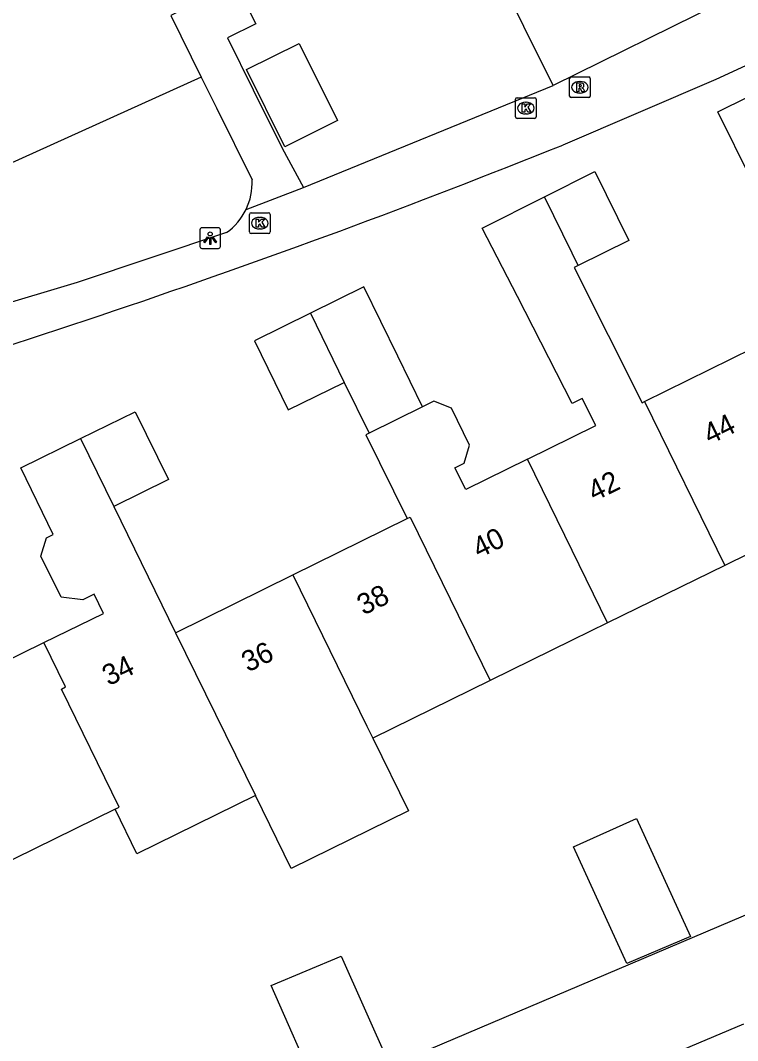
# Model space of a CAD drawing. Extents: x 157793 to 159380, y 380882 to 382313.
# Drawn here: x 158473.28 to 158508.02, y 381586.03 to 381635.41 of the extents above; entities that cross this region are included whole.
import ezdxf

# ---------------------------------------------------------------- set-up
doc = ezdxf.new("R2010")
doc.units = 0
for name, color, linetype in [('IMGEO_Groenvoorziening', 7, 'Continuous'), ('IMGEO_Kolk', 7, 'Continuous'), ('IMGEO_Lichtpunt', 7, 'Continuous'), ('IMGEO_Pand', 7, 'Continuous'), ('IMGEO_Pand_nummerreeks', 7, 'Continuous'), ('IMGEO_Rijbaan_lokaal_open', 7, 'Continuous'), ('IMGEO_Rioolput', 7, 'Continuous'), ('IMGEO_Voetpad_open', 7, 'Continuous')]:
    doc.layers.add(name, color=color, linetype=linetype)

msp = doc.modelspace()

# ---------------------------------------------------------------- linework, layer by layer
at = {"layer": 'IMGEO_Groenvoorziening'}
msp.add_lwpolyline([(158482.042, 381632.664), (158470.467, 381627.431)], dxfattribs=at)
at = {"layer": 'IMGEO_Kolk'}
for p, q in [((158497.262, 381630.737), (158497.262, 381631.589)), ((158497.337, 381631.663), (158498.189, 381631.663)), ((158497.75, 381631.443), (158497.775, 381631.443)), ((158498.263, 381631.589), (158498.263, 381630.737)), ((158498.189, 381630.663), (158497.337, 381630.663)), ((158497.773, 381630.883), (158497.748, 381630.883)), ((158484.379, 381625.167), (158484.379, 381626.019)), ((158484.454, 381626.093), (158485.306, 381626.093)), ((158485.38, 381626.019), (158485.38, 381625.167)), ((158484.867, 381625.873), (158484.892, 381625.873)), ((158485.306, 381625.093), (158484.454, 381625.093)), ((158484.89, 381625.313), (158484.865, 381625.313))]:
    msp.add_line(p, q, dxfattribs=at)
for points in [[(158497.262, 381630.737), (158497.262, 381631.589)], [(158497.337, 381631.663), (158498.189, 381631.663)], [(158498.263, 381631.589), (158498.263, 381630.737)], [(158497.583, 381631.363), (158497.706, 381631.363), (158497.706, 381631.212), (158497.836, 381631.363), (158498, 381631.363), (158497.854, 381631.212), (158498.007, 381630.963), (158497.855, 381630.963), (158497.77, 381631.127), (158497.706, 381631.06), (158497.706, 381630.963), (158497.583, 381630.963), (158497.583, 381631.363)], [(158498.189, 381630.663), (158497.337, 381630.663)], [(158484.379, 381625.167), (158484.379, 381626.019)], [(158484.454, 381626.093), (158485.306, 381626.093)], [(158485.38, 381626.019), (158485.38, 381625.167)], [(158484.7, 381625.793), (158484.823, 381625.793), (158484.823, 381625.642), (158484.953, 381625.793), (158485.117, 381625.793), (158484.971, 381625.642), (158485.124, 381625.393), (158484.972, 381625.393), (158484.887, 381625.557), (158484.823, 381625.49), (158484.823, 381625.393), (158484.7, 381625.393), (158484.7, 381625.793)], [(158485.306, 381625.093), (158484.454, 381625.093)]]:
    msp.add_lwpolyline(points, dxfattribs=at)
for centre, start, end in [((158497.339, 381631.587), 91.552, 178.448), ((158497.339, 381631.587), 91.552, 178.448), ((158498.187, 381631.587), 1.552, 88.448), ((158498.187, 381631.587), 1.552, 88.448), ((158497.339, 381630.739), 181.552, 268.448), ((158497.339, 381630.739), 181.552, 268.448), ((158498.187, 381630.739), 271.552, 358.448), ((158498.187, 381630.739), 271.552, 358.448), ((158484.456, 381626.017), 91.552, 178.448), ((158484.456, 381626.017), 91.552, 178.448), ((158485.304, 381626.017), 1.552, 88.448), ((158485.304, 381626.017), 1.552, 88.448), ((158484.456, 381625.169), 181.552, 268.448), ((158484.456, 381625.169), 181.552, 268.448), ((158485.304, 381625.169), 271.552, 358.448), ((158485.304, 381625.169), 271.552, 358.448)]:
    msp.add_arc(centre, 0.0765, start, end, dxfattribs=at)
for centre, major_axis, ratio, start_param, end_param in [((158497.749, 381631.163), (-0.387, 0.002), 0.722429, 4.712389, 7.853982), ((158497.774, 381631.163), (-0.39, 0.002), 0.717154, 1.570796, 4.712389), ((158484.866, 381625.593), (-0.387, 0.002), 0.722429, 4.712389, 7.853982), ((158484.891, 381625.593), (-0.39, 0.002), 0.717154, 1.570796, 4.712389)]:
    msp.add_ellipse(centre, major_axis=major_axis, ratio=ratio, start_param=start_param, end_param=end_param, dxfattribs=at)
at = {"layer": 'IMGEO_Lichtpunt'}
for p, q in [((158481.976, 381625.275), (158481.976, 381624.468)), ((158481.976, 381625.275), (158481.976, 381624.468)), ((158482.878, 381625.37), (158482.07, 381625.37)), ((158482.878, 381625.37), (158482.07, 381625.37)), ((158482.972, 381624.468), (158482.972, 381625.275)), ((158482.972, 381624.468), (158482.972, 381625.275)), ((158482.07, 381624.374), (158482.878, 381624.374)), ((158482.07, 381624.374), (158482.878, 381624.374))]:
    msp.add_line(p, q, dxfattribs=at)
for points in [[(158482.35, 381624.939), (158482.389, 381624.911), (158482.201, 381624.649), (158482.163, 381624.676), (158482.35, 381624.939)], [(158482.452, 381624.891), (158482.499, 381624.891), (158482.499, 381624.569), (158482.452, 381624.569), (158482.452, 381624.891)], [(158482.562, 381624.911), (158482.6, 381624.938), (158482.787, 381624.676), (158482.748, 381624.648), (158482.562, 381624.911)]]:
    msp.add_lwpolyline(points, dxfattribs=at)
msp.add_circle((158482.475, 381625.073), 0.0994, dxfattribs=at)
for centre, start, end in [((158482.07, 381625.275), 90, 180), ((158482.07, 381625.275), 90, 180), ((158482.878, 381625.275), 0, 90), ((158482.878, 381625.275), 0, 90), ((158482.07, 381624.468), 180, 270), ((158482.07, 381624.468), 180, 270), ((158482.878, 381624.468), 270, 0), ((158482.878, 381624.468), 270, 360)]:
    msp.add_arc(centre, 0.0946, start, end, dxfattribs=at)
at = {"layer": 'IMGEO_Pand'}
for points in [[(158499.082, 381632.261), (158497.667, 381635.115), (158495.446, 381639.595), (158495.1, 381640.292), (158495.477, 381640.479), (158495.421, 381640.591), (158497.924, 381641.823)], [(158507.134, 381636.227), (158499.082, 381632.261)], [(158488.635, 381630.556), (158486.089, 381629.294), (158484.234, 381633.035), (158486.781, 381634.297), (158488.635, 381630.556)], [(158511.645, 381629.145), (158508.683, 381627.693), (158507.066, 381630.99), (158510.029, 381632.443)], [(158498.662, 381626.867), (158501.109, 381628.092), (158502.742, 381624.761), (158500.289, 381623.546)], [(158497.836, 381614.167), (158500, 381615.234), (158501.155, 381615.804), (158500.487, 381617.107), (158500, 381616.872), (158497.35, 381622.047), (158495.654, 381625.36), (158498.662, 381626.867)], [(158500.289, 381623.546), (158500, 381624.136), (158498.662, 381626.867)], [(158500.289, 381623.546), (158500.099, 381623.452), (158503.393, 381616.906), (158503.513, 381616.965)], [(158492.764, 381616.708), (158491.567, 381619.152), (158489.924, 381622.506), (158487.326, 381621.234)], [(158487.326, 381621.234), (158484.615, 381619.906), (158486.258, 381616.552), (158488.969, 381617.88)], [(158487.326, 381621.234), (158488.969, 381617.88)], [(158503.513, 381616.965), (158508.757, 381619.55)], [(158488.969, 381617.88), (158490.169, 381615.431)], [(158492.764, 381616.708), (158490.169, 381615.431)], [(158497.836, 381614.167), (158494.85, 381612.696), (158494.329, 381613.755), (158494.778, 381613.976), (158495.04, 381614.852), (158494.157, 381616.646), (158493.306, 381616.975), (158492.764, 381616.708)], [(158503.513, 381616.965), (158507.398, 381609.032)], [(158461.794, 381615.444), (158461.933, 381615.512), (158462.219, 381614.928), (158464.832, 381616.209), (158469.078, 381607.638), (158469.778, 381608.006), (158470.662, 381607.703), (158471.569, 381605.977), (158471.333, 381605.096), (158470.661, 381604.743), (158471.192, 381603.713), (158474.424, 381605.296)], [(158476.197, 381615.173), (158478.844, 381616.469), (158480.454, 381613.183), (158477.807, 381611.886)], [(158474.424, 381605.296), (158477.308, 381606.708), (158476.855, 381607.633), (158476.307, 381607.365), (158475.254, 381607.491), (158474.278, 381609.484), (158474.547, 381610.367), (158474.879, 381610.53), (158473.3, 381613.754), (158476.197, 381615.173)], [(158476.197, 381615.173), (158477.807, 381611.886)], [(158490.169, 381615.431), (158490.013, 381615.354), (158492.01, 381611.295)], [(158501.716, 381606.247), (158500, 381609.749), (158497.836, 381614.167)], [(158477.807, 381611.886), (158480.802, 381605.772)], [(158513.2, 381611.876), (158507.398, 381609.032)], [(158486.481, 381608.57), (158492.01, 381611.295)], [(158492.01, 381611.295), (158492.158, 381611.368), (158496.031, 381603.46)], [(158507.398, 381609.032), (158501.716, 381606.247)], [(158480.802, 381605.772), (158486.481, 381608.57)], [(158486.481, 381608.57), (158490.065, 381601.254), (158490.348, 381600.675)], [(158480.802, 381605.772), (158484.664, 381597.888)], [(158501.716, 381606.247), (158500, 381605.406), (158496.031, 381603.46)], [(158477.87, 381597.233), (158478.069, 381597.33), (158475.277, 381603.048), (158475.477, 381603.147), (158474.424, 381605.296)], [(158496.031, 381603.46), (158490.348, 381600.675)], [(158490.348, 381600.675), (158492.073, 381597.152), (158486.39, 381594.365), (158484.664, 381597.888)], [(158484.664, 381597.888), (158478.927, 381595.076), (158477.87, 381597.233)], [(158477.87, 381597.233), (158472.015, 381594.365)], [(158505.734, 381591.068), (158502.658, 381589.764), (158500.069, 381595.411), (158503.114, 381596.784), (158505.734, 381591.068)], [(158491.111, 381584.965), (158487.701, 381583.528), (158485.425, 381588.7), (158488.826, 381590.125), (158491.111, 381584.965)]]:
    msp.add_lwpolyline(points, dxfattribs=at)
at = {"layer": 'IMGEO_Rijbaan_lokaal_open'}
msp.add_lwpolyline([(158508.298, 381586.82), (158503.531, 381584.802), (158496.081, 381581.628), (158489.397, 381578.761), (158489.186, 381578.677)], dxfattribs=at)
at = {"layer": 'IMGEO_Rioolput'}
for p, q in [((158499.881, 381631.746), (158499.881, 381632.598)), ((158499.956, 381632.672), (158500.808, 381632.672)), ((158500.369, 381632.452), (158500.394, 381632.452)), ((158500.882, 381632.598), (158500.882, 381631.746)), ((158500.808, 381631.672), (158499.956, 381631.672)), ((158500.392, 381631.892), (158500.367, 381631.892))]:
    msp.add_line(p, q, dxfattribs=at)
for points in [[(158499.881, 381631.746), (158499.881, 381632.598)], [(158499.956, 381632.672), (158500.808, 381632.672)], [(158500.882, 381632.598), (158500.882, 381631.746)], [(158500.47, 381632.37), (158500.218, 381632.372), (158500.218, 381631.972)], [(158500.218, 381631.972), (158500.342, 381631.972), (158500.342, 381632.134), (158500.353, 381632.134)], [(158500.396, 381632.291), (158500.342, 381632.291), (158500.342, 381632.21)], [(158500.342, 381632.21), (158500.394, 381632.21)], [(158500.4, 381632.105), (158500.471, 381631.972), (158500.611, 381631.972), (158500.546, 381632.098)], [(158500.808, 381631.672), (158499.956, 381631.672)]]:
    msp.add_lwpolyline(points, dxfattribs=at)
for centre, radius, start, end in [((158499.958, 381632.596), 0.0765, 91.552, 178.448), ((158499.958, 381632.596), 0.0765, 91.552, 178.448), ((158500.806, 381632.596), 0.0765, 1.552, 88.448), ((158500.806, 381632.596), 0.0765, 1.552, 88.448), ((158500.352, 381632.081), 0.0533, 26.0293, 88.6989), ((158500.378, 381632.399), 0.19, 274.7715, 282.9687), ((158500.402, 381632.195), 0.0964, 77.0061, 93.1865), ((158500.416, 381632.252), 0.0378, 276.6634, 79.6772), ((158500.469, 381632.26), 0.109, 350.3612, 89.416), ((158500.467, 381632.26), 0.112, 277.5842, 350.9817), ((158500.451, 381632.045), 0.108, 29.5134, 73.7905), ((158499.958, 381631.748), 0.0765, 181.552, 268.448), ((158499.958, 381631.748), 0.0765, 181.552, 268.448), ((158500.806, 381631.748), 0.0765, 271.552, 358.448), ((158500.806, 381631.748), 0.0765, 271.552, 358.448)]:
    msp.add_arc(centre, radius, start, end, dxfattribs=at)
for centre, major_axis, ratio, start_param, end_param in [((158500.368, 381632.172), (-0.387, 0.002), 0.722429, 4.712389, 7.853982), ((158500.393, 381632.172), (-0.39, 0.002), 0.717154, 1.570796, 4.712389)]:
    msp.add_ellipse(centre, major_axis=major_axis, ratio=ratio, start_param=start_param, end_param=end_param, dxfattribs=at)
at = {"layer": 'IMGEO_Voetpad_open'}
for points in [[(158468.249, 381637.416), (158465.296, 381643.26), (158473.821, 381647.497), (158478.521, 381649.826), (158479.537, 381647.82), (158478.196, 381647.16), (158480.715, 381642.059), (158479.388, 381641.407), (158481.901, 381636.287), (158480.567, 381635.645), (158482.042, 381632.664)], [(158482.333, 381646.83), (158480.927, 381646.133), (158483.507, 381640.928), (158482.185, 381640.273), (158484.59, 381635.422), (158484.683, 381635.234), (158483.315, 381634.556), (158484.556, 381632.052), (158485.956, 381629.228), (158486.994, 381627.325)], [(158512.525, 381633.666), (158512.72, 381633.759), (158512.149, 381634.935), (158506.964, 381632.552), (158499.549, 381629.377)], [(158482.042, 381632.664), (158482.778, 381631.178), (158484.506, 381627.686)], [(158486.994, 381627.325), (158499.082, 381632.261)], [(158484.211, 381626.257), (158486.994, 381627.325)], [(158483.273, 381625.14), (158476.04, 381622.73), (158467.879, 381620.279)], [(158461.816, 381572.634), (158461.844, 381572.393), (158487.458, 381583.323), (158491.241, 381584.832), (158532.123, 381602.188)]]:
    msp.add_lwpolyline(points, dxfattribs=at)
for centre, radius, start, end in [((158346.861, 382009.451), 409.597, 285.41142, 291.88689), ((158481.52, 381627.557), 2.989, 334.2069, 2.4647), ((158481.525, 381627.56), 2.985, 305.8368, 334.1195)]:
    msp.add_arc(centre, radius, start, end, dxfattribs=at)

# ---------------------------------------------------------------- texts
at = {"layer": 'IMGEO_Pand_nummerreeks'}
for s, rotation, p in [('44', 26.2381, (158506.671, 381614.864)), ('42', 26.2381, (158501.077, 381612.107)), ('40', 26.2357, (158495.492, 381609.355)), ('38', 26.2357, (158489.901, 381606.599)), ('36', 26.2357, (158484.308, 381603.841)), ('34', 26.0958, (158477.558, 381603.178))]:
    msp.add_text(s, height=1, rotation=rotation, dxfattribs=at).set_placement(p)

doc.saveas('drawing.dxf')
